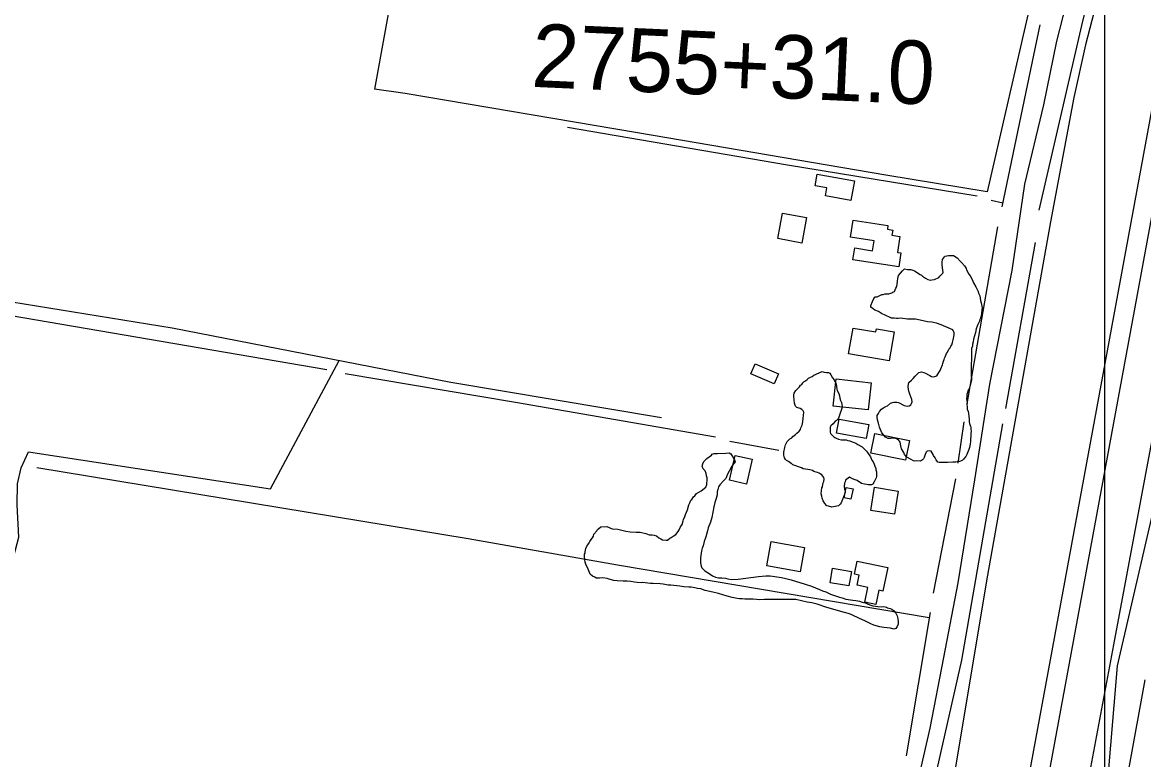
# Model space of a CAD drawing. Extents: x 3271442 to 3309282, y 752266 to 777610.
# Drawn here: x 3284369 to 3286138, y 767928 to 769092 of the extents above; entities that cross this region are included whole.
import ezdxf

# ---------------------------------------------------------------- set-up
doc = ezdxf.new("R2010")
doc.units = 0
for name, color, linetype in [('V-BLDG-OTLN', 7, 'Continuous'), ('V-DTCH-CNTR', 7, 'Continuous'), ('V-GRID-MAJR', 7, 'Continuous'), ('V-LEVE-TOET', 7, 'Continuous'), ('V-ROAD-CNTR', 7, 'Continuous'), ('V-SITE-VEGE', 7, 'Continuous'), ('V-SURV-IDEN', 7, 'Continuous'), ('V-SURV-LINE', 7, 'Continuous'), ('V-TOPO-SHOR', 7, 'Continuous'), ('V-WETL-SWMP', 7, 'Continuous')]:
    doc.layers.add(name, color=color, linetype=linetype)

msp = doc.modelspace()

# ---------------------------------------------------------------- linework, layer by layer
at = {"layer": 'V-BLDG-OTLN'}
for points in [[(3285675.8, 768811.1), (3285635.6, 768818.3), (3285637.8, 768830.8), (3285619.5, 768834.1), (3285622.8, 768852.7), (3285681.4, 768842.2)], [(3285567.8, 768791), (3285605.8, 768784.1), (3285598.4, 768743.8), (3285560.4, 768750.8)], [(3285679.3, 768780.1), (3285734.3, 768771.6), (3285733.4, 768765.7), (3285741.8, 768764.4), (3285740.6, 768756.4), (3285753.3, 768754.4), (3285749.4, 768729.1), (3285754.8, 768728.3), (3285751.3, 768706.1), (3285679.1, 768717.2), (3285682, 768736.1), (3285710.1, 768731.8), (3285712.5, 768747.4), (3285675.1, 768753.2)], [(3285672.3, 768568.7), (3285679.3, 768609.7), (3285715.3, 768603.6), (3285716.2, 768608.3), (3285744.2, 768603.5), (3285736.4, 768557.7)], [(3285517.8, 768537.4), (3285524.6, 768553.3), (3285561.5, 768537.4), (3285554.7, 768521.5)], [(3285652.5, 768529.3), (3285708, 768523.2), (3285703.3, 768480.4), (3285647.8, 768486.5)], [(3285704.1, 768457.4), (3285700.1, 768435.5), (3285653.4, 768443.9), (3285657.3, 768465.7)], [(3285707.5, 768412.2), (3285713.7, 768443.1), (3285768.2, 768432.2), (3285762, 768401.2)], [(3285484.2, 768369.3), (3285493.1, 768408.6), (3285519.9, 768402.6), (3285511, 768363.2)], [(3285665, 768341.8), (3285668.3, 768358), (3285679.4, 768355.7), (3285676, 768339.5)], [(3285707.1, 768321.6), (3285713, 768358.2), (3285750.5, 768352.2), (3285744.6, 768315.6)], [(3285602.5, 768263.1), (3285595.7, 768225), (3285543.2, 768234.4), (3285550, 768272.4)], [(3285685.9, 768241.8), (3285734.1, 768231.8), (3285726.3, 768194.4), (3285719.7, 768195.8), (3285715, 768173.2), (3285697.8, 768176.8), (3285702.6, 768200), (3285685.8, 768203.5), (3285689.1, 768219.5), (3285681.6, 768221)], [(3285646.7, 768230.3), (3285676.6, 768225.3), (3285672.7, 768202.4), (3285642.9, 768207.4)]]:
    msp.add_lwpolyline(points, close=True, dxfattribs=at)
at = {"layer": 'V-DTCH-CNTR'}
msp.add_line((3284979, 769290.6), (3284924.3, 768987), dxfattribs=at)
for points in [[(3285959.8, 769124.8), (3285891, 768824.7), (3285730.8, 768851.1), (3285339.1, 768917.7), (3284972.7, 768979.8), (3284924.3, 768987)], [(3282495.2, 768960.2), (3283349.4, 768812.5), (3283981.6, 768711.1), (3284605, 768610), (3285044.9, 768524.2), (3285377, 768468.3)], [(3284186.3, 767605.5), (3284191.4, 767630.9), (3284211.9, 767707.2), (3284363, 768279.4), (3284360.2, 768330.6), (3284361.1, 768363.7), (3284366.8, 768388.7), (3284378.2, 768414.3), (3284760.1, 768355.6), (3284868.7, 768558.6)]]:
    msp.add_lwpolyline(points, dxfattribs=at)
at = {"layer": 'V-GRID-MAJR'}
msp.add_spline([(3286078, 757644.7), (3286077.1, 763703.6), (3286076.2, 769765.5), (3286075.4, 775827.4), (3286075.4, 775830.5)], degree=3, dxfattribs=at)
at = {"layer": 'V-LEVE-TOET'}
for points in [[(3285399.7, 766055.2), (3285445, 766148.2), (3285660, 766605.4), (3285724.8, 766752.3), (3285842.3, 767003), (3285856.6, 767022.9), (3285867.4, 767025.7), (3285881.1, 767029), (3285885.6, 767038.7), (3285888, 767054), (3285886.9, 767069.9), (3285887, 767094.4), (3285892.2, 767117.6), (3285896.3, 767133.5), (3285919.4, 767226.1), (3286015.1, 767705.3), (3286090.6, 768109.6), (3286175.4, 768562.2), (3286231.2, 768857.5), (3286256.7, 768984.7), (3286280.4, 769073.9), (3286345.1, 769332.2)], [(3286095.8, 769249.6), (3286046.2, 769056.6), (3286027.7, 768973.7), (3285991, 768777.2), (3285891.6, 768219.6), (3285833.3, 767872.6)]]:
    msp.add_lwpolyline(points, dxfattribs=at)
at = {"layer": 'V-ROAD-CNTR'}
msp.add_lwpolyline([(3286411.9, 770675.8), (3286302.1, 770215.7), (3286238.1, 769987.4), (3286186.9, 769788.4), (3286144.3, 769610.6), (3286093.6, 769434.9), (3286039.8, 769216.9), (3286000.4, 769062.4), (3285979.5, 768962.1), (3285949.9, 768837), (3285930, 768700.5), (3285894.6, 768520.8), (3285870.9, 768369.9), (3285844.7, 768207.3), (3285821.9, 768089.5), (3285800.2, 767977.9), (3285780.3, 767890.8), (3285765.5, 767807.2), (3285685.7, 767482.7), (3285669, 767405.8), (3285604.3, 767199.9)], dxfattribs=at)
at = {"layer": 'V-SITE-VEGE'}
for points in [[(3285710.9, 768640), (3285707.5, 768642.5), (3285707.5, 768645.4), (3285710, 768651.7), (3285712, 768656.1), (3285714.4, 768659), (3285717.3, 768659), (3285720.3, 768660.4), (3285724.7, 768662.4), (3285726.6, 768662.8), (3285729.5, 768663.8), (3285735.9, 768663.8), (3285740.3, 768665.2), (3285742.2, 768666.2), (3285744.6, 768667.6), (3285746.6, 768672.5), (3285748.1, 768675.4), (3285748.6, 768678.8), (3285749.6, 768683.7), (3285750.1, 768688.1), (3285751.1, 768692.5), (3285757.4, 768700.2), (3285760.4, 768703.1), (3285765.3, 768702.1), (3285770.6, 768702.1), (3285773.5, 768701.1), (3285776, 768700.1), (3285785.2, 768694.3), (3285787.1, 768693.3), (3285788.6, 768691.8), (3285790.5, 768690.3), (3285793.4, 768688.4), (3285797.3, 768686.4), (3285801.7, 768685.4), (3285803.7, 768685.9), (3285807.6, 768686.4), (3285814.4, 768689.3), (3285816.4, 768691.7), (3285820.8, 768696.1), (3285821.3, 768698), (3285820.8, 768700.5), (3285820.3, 768705.3), (3285819.8, 768708.7), (3285819.9, 768713.6), (3285820.4, 768718), (3285823.3, 768721.9), (3285824.8, 768723.3), (3285829.6, 768724.3), (3285837.9, 768724.3), (3285843.3, 768720.3), (3285848.1, 768715.4), (3285850.1, 768713), (3285854.9, 768708.1), (3285855.9, 768706.2), (3285857.8, 768703.7), (3285858.3, 768701.8), (3285861.7, 768694.9), (3285864.1, 768692), (3285866, 768688.6), (3285868, 768683.7), (3285869.4, 768680.8), (3285872.8, 768674.9), (3285876.7, 768667.6), (3285877.1, 768664.7), (3285879.1, 768660.3), (3285880.5, 768653), (3285881.5, 768649.5), (3285882.9, 768641.3), (3285882.4, 768638.8), (3285881.9, 768632.5), (3285881.4, 768629.1), (3285880.4, 768625.2), (3285879.4, 768623.2), (3285878.9, 768620.3), (3285877.9, 768618.4), (3285876, 768615), (3285875, 768612.5), (3285873.5, 768608.2), (3285872.5, 768602.8), (3285869.1, 768592.1), (3285868.6, 768587.7), (3285867.6, 768584.3), (3285867.6, 768580.9), (3285866.1, 768577.5), (3285866, 768558.5), (3285865.5, 768554.1), (3285865.4, 768542.4), (3285865.4, 768535.6), (3285865.9, 768527.8), (3285862.9, 768514.7), (3285860.4, 768510.3), (3285859.9, 768507.9), (3285859, 768504.9), (3285858.9, 768501.5), (3285858.4, 768498.6), (3285859.4, 768491.8), (3285858.9, 768488.9), (3285859.4, 768484.5), (3285859.4, 768481.6), (3285860.8, 768477.7), (3285861.3, 768474.7)], [(3285770.8, 768402), (3285764, 768405.9), (3285760.6, 768409.9), (3285759.2, 768413.3), (3285755.8, 768419.1), (3285754.4, 768423.5), (3285753.4, 768429.4), (3285752.5, 768431.3), (3285751, 768432.8), (3285749.1, 768434.3), (3285746.6, 768435.2), (3285742.7, 768435.8), (3285738.3, 768435.3), (3285734.9, 768435.3), (3285730.6, 768437.3), (3285724.7, 768444.1), (3285720.9, 768453.4), (3285719.4, 768459.7), (3285718, 768464.6), (3285717.5, 768468.5), (3285717.5, 768471.4), (3285719.5, 768474.8), (3285721, 768477.7), (3285724.4, 768481.6), (3285727.8, 768484), (3285731.2, 768486), (3285733.7, 768486.9), (3285738.6, 768490.8), (3285741.5, 768492.3), (3285743.4, 768492.7), (3285748.3, 768492.7), (3285751.2, 768492.2), (3285760, 768487.3), (3285765.3, 768486.3), (3285767.8, 768486.8), (3285770.2, 768488.3), (3285771.7, 768490.7), (3285772.7, 768493.1), (3285772.2, 768497), (3285768.8, 768505.3), (3285767.4, 768510.2), (3285766.9, 768512.6), (3285766.4, 768517.5), (3285766.5, 768520.9), (3285767.4, 768523.8), (3285771.4, 768527.2), (3285774.3, 768530.1), (3285777.2, 768533.5), (3285779.2, 768536), (3285781.1, 768537.4), (3285783.1, 768539.4), (3285787.5, 768540.3), (3285790.9, 768539.3), (3285793.3, 768538.3), (3285798.2, 768535.9), (3285800.6, 768534.9), (3285803.1, 768533.4), (3285805.5, 768532.4), (3285808.4, 768532.9), (3285811.3, 768534.4), (3285814.8, 768539.2), (3285816.7, 768542.6), (3285817.7, 768545.5), (3285820.2, 768551.4), (3285820.7, 768553.8), (3285821.7, 768557.2), (3285823.1, 768560.1), (3285823.6, 768562.1), (3285824.6, 768564), (3285825.6, 768566.9), (3285826.6, 768569.4), (3285828.5, 768571.8), (3285830.5, 768576.2), (3285832.5, 768578.6), (3285833.4, 768581), (3285834.9, 768583), (3285835.9, 768586.9), (3285837.4, 768590.8), (3285837.9, 768593.7), (3285838.4, 768595.6), (3285838.9, 768599.5), (3285838.9, 768602), (3285836.5, 768606.8), (3285818.5, 768614.7), (3285810.7, 768617.2), (3285803.4, 768618.7), (3285796.6, 768619.2), (3285780.5, 768623.2), (3285777.6, 768623.7), (3285764.9, 768623.7), (3285754.2, 768625.2), (3285750.3, 768624.7), (3285747.9, 768624.8), (3285744, 768625.3), (3285740.1, 768625.3), (3285737.7, 768626.3), (3285730.9, 768629.7), (3285724, 768632.6), (3285719.2, 768635.6), (3285713.4, 768638), (3285710.9, 768640)], [(3285599.9, 768523), (3285602.3, 768525.5), (3285604.3, 768526.4), (3285606.7, 768528.4), (3285608.7, 768530.3), (3285612.1, 768532.3), (3285614.5, 768533.2), (3285617.4, 768535.2), (3285630.6, 768541), (3285633.5, 768540), (3285637.4, 768539.5), (3285640.4, 768539.4), (3285642.8, 768538.5), (3285644.2, 768536), (3285646.7, 768531.1), (3285649.6, 768527.7), (3285652.5, 768520.9), (3285653.4, 768518), (3285653.9, 768513.1), (3285654.4, 768511.1), (3285656.8, 768506.3), (3285657.8, 768502.8), (3285658.2, 768498.9), (3285659.2, 768495), (3285661.1, 768492.1), (3285661.6, 768489.7), (3285662.1, 768485.3), (3285660.6, 768479.4), (3285659.6, 768477), (3285658.6, 768473.6), (3285657.6, 768470.7), (3285656.1, 768467.3), (3285654.7, 768465.3), (3285653.2, 768463.9), (3285650.8, 768462.4), (3285647.8, 768458.5), (3285644.4, 768455.2), (3285643.4, 768453.2), (3285642.9, 768450.8), (3285642.9, 768445.4), (3285643.9, 768443), (3285648.7, 768438.1), (3285650.7, 768437.1), (3285652.6, 768435.6), (3285656.5, 768434.2), (3285660.9, 768433.2), (3285668.2, 768433.1), (3285671.1, 768432.1), (3285674, 768431.6), (3285677.9, 768430.2), (3285680.8, 768429.2), (3285683.8, 768427.7), (3285686.7, 768425.8), (3285693.5, 768422.3), (3285698.8, 768416.9), (3285700.3, 768415), (3285702.2, 768413), (3285706.6, 768406.2), (3285709, 768401.3), (3285710.9, 768398.4), (3285712.8, 768394.5), (3285713.8, 768391.5), (3285715.3, 768388.1), (3285715.2, 768385.7)], [(3285715.2, 768385.7), (3285716.2, 768382.8), (3285716.2, 768375.5), (3285715.7, 768373), (3285713.7, 768369.1), (3285712.7, 768366.7), (3285710.3, 768363.3), (3285708.3, 768362.3), (3285705.4, 768361.9), (3285703, 768361.9), (3285701, 768362.4), (3285697.1, 768362.9), (3285692.7, 768364.3), (3285685.5, 768369.2), (3285682.5, 768370.2), (3285678.6, 768371.7), (3285673.8, 768374.2), (3285667.4, 768369.3), (3285666.9, 768366.9), (3285666, 768364.5), (3285665.4, 768360.1), (3285665.9, 768355.2), (3285666.9, 768352.8), (3285666.9, 768349.8), (3285665.9, 768347.9), (3285665.4, 768345.9), (3285664.4, 768343), (3285662.4, 768339.1), (3285660.5, 768333.8), (3285659, 768331.4), (3285656.1, 768328.9), (3285651.2, 768328), (3285645.8, 768327), (3285640.5, 768328.5), (3285638, 768329), (3285634.6, 768332.4), (3285632.2, 768336.8), (3285630.3, 768341.2), (3285629.8, 768344.1), (3285628.9, 768348), (3285629.4, 768353.4), (3285629.9, 768357.3), (3285630.9, 768359.2), (3285631.4, 768362.6), (3285631.9, 768365.1), (3285633.3, 768367.5), (3285633.8, 768370.9), (3285632.9, 768373.8), (3285631.4, 768375.8), (3285630, 768377.8), (3285627.5, 768379.7), (3285625.6, 768380.7), (3285623.2, 768381.7), (3285621.2, 768382.2), (3285617.3, 768383.2), (3285615.4, 768384.6), (3285611, 768385.6), (3285608.1, 768386.1), (3285604.2, 768386.6), (3285600.8, 768387.6), (3285598.1, 768388.7), (3285584, 768393.6), (3285582.5, 768395.1), (3285581.8, 768396), (3285577.4, 768398.9), (3285574.5, 768400.4), (3285572.6, 768401.9), (3285571.1, 768404.8), (3285570.2, 768408.7), (3285570.2, 768413.6), (3285571.7, 768421.3), (3285572.7, 768425.2), (3285575.1, 768430.6), (3285577.1, 768432), (3285579.5, 768434.5), (3285582.5, 768436.4), (3285584.4, 768438.3), (3285588.3, 768441.7), (3285590.3, 768443.7), (3285594.2, 768446.6), (3285596.2, 768449.5), (3285597.1, 768451.9), (3285599.1, 768456.3), (3285600.1, 768461.7), (3285600.6, 768467.5), (3285601.1, 768471.4), (3285601.6, 768476.8), (3285600.7, 768478.7), (3285598.2, 768481.2), (3285595.8, 768482.6), (3285590.4, 768484.1), (3285588.5, 768486.1), (3285587.1, 768491), (3285585.6, 768501.7), (3285585.7, 768505.1), (3285586.6, 768507), (3285589.1, 768510.9), (3285595, 768516.7), (3285596.4, 768519.2), (3285598.4, 768520.6), (3285599.9, 768523)], [(3285861.3, 768474.7), (3285861.7, 768470.3), (3285862.2, 768466), (3285862.7, 768461.6), (3285863.2, 768459.1), (3285863.6, 768457.2), (3285864.6, 768454.7), (3285865.1, 768452.8), (3285865.1, 768450.4), (3285865.5, 768446.5), (3285865, 768443.5), (3285865, 768439.2), (3285864.5, 768434.3), (3285864.5, 768430.4), (3285864, 768426.5), (3285863, 768421.1), (3285862, 768417.7), (3285861, 768415.3), (3285858.6, 768409.9), (3285857.1, 768407), (3285853.7, 768402.7), (3285851.2, 768400.7), (3285847.3, 768398.8), (3285843.4, 768398.3), (3285841.5, 768397.8), (3285836.6, 768397.9), (3285828.3, 768397.4), (3285815.2, 768397.5), (3285813.2, 768398), (3285810.3, 768401.4), (3285808.9, 768404.8), (3285806.4, 768408.2), (3285805.5, 768410.2), (3285804, 768412.6), (3285802.6, 768415.5), (3285800.6, 768416), (3285796.2, 768415.1), (3285794.8, 768413.6), (3285792.8, 768410.2), (3285792.3, 768408.3), (3285791.3, 768405.3), (3285790.3, 768402.9), (3285788.9, 768401.5), (3285785.5, 768399.5), (3285779.6, 768400), (3285776.7, 768399.6), (3285774.7, 768400.1), (3285770.8, 768402)], [(3285256.7, 768239.9), (3285255.3, 768248.2), (3285255.3, 768252.6), (3285256.8, 768254.1), (3285256.8, 768256.5), (3285257.8, 768261.4), (3285259.3, 768265.3), (3285260.7, 768267.2), (3285262.7, 768270.6), (3285264.2, 768272.6), (3285266.1, 768276), (3285268.1, 768278.4), (3285269.5, 768281.3), (3285270.5, 768284.2), (3285274.9, 768289.6), (3285275.9, 768291.5), (3285277.9, 768293.4), (3285281.3, 768295.9), (3285290.6, 768296.3), (3285299.3, 768292.9), (3285308.1, 768292.3), (3285312.5, 768290.9), (3285320.7, 768288.9), (3285327.5, 768287.9), (3285337.3, 768287.4), (3285343.6, 768287.3), (3285352.4, 768285.3), (3285357.7, 768283.4), (3285362.1, 768283.4), (3285365.5, 768282.9), (3285368.9, 768281.4), (3285372.8, 768278.4), (3285376.2, 768277), (3285378.6, 768275.5), (3285384.5, 768274.5), (3285386.4, 768275), (3285390.4, 768277.9), (3285392.3, 768278.9), (3285395.2, 768281.3), (3285399.6, 768283.7), (3285403.5, 768288.5), (3285405, 768291), (3285407, 768295.8), (3285409.4, 768299.7), (3285411.4, 768305.1), (3285411.9, 768307.5), (3285413.9, 768311.9), (3285414.9, 768315.3), (3285417.8, 768322.6), (3285420.3, 768330.4), (3285421.8, 768333.8), (3285423.2, 768337.7), (3285424.7, 768339.1), (3285427.6, 768343), (3285429.6, 768345), (3285432.5, 768348.4), (3285439.4, 768352.7), (3285447.2, 768358.5), (3285448.7, 768362.4), (3285448.7, 768364.8), (3285449.2, 768368.7), (3285449.2, 768373.1), (3285448.2, 768376.1), (3285447.3, 768380), (3285445.8, 768384.3), (3285442.9, 768387.3), (3285441, 768391.7), (3285442, 768395.1), (3285443.9, 768399), (3285448.8, 768403.8), (3285455.7, 768409.2), (3285457.1, 768410.6), (3285460.1, 768411.6), (3285465.4, 768411.5), (3285478.6, 768412), (3285483.9, 768412.4), (3285486.4, 768411), (3285492.2, 768401.7), (3285493.1, 768398.3), (3285491.2, 768395.9), (3285488.2, 768391.5), (3285483.8, 768383.7), (3285481.4, 768378.8), (3285478.4, 768372), (3285475, 768368.2), (3285469.1, 768362.3), (3285467.2, 768358.9), (3285465.7, 768355), (3285464.7, 768351.1), (3285464.7, 768346.3), (3285463.2, 768340.4), (3285462.2, 768337.5), (3285461.2, 768334.1), (3285459.7, 768327.3), (3285456.3, 768310.3), (3285454.3, 768303), (3285450.8, 768294.2), (3285449.8, 768289.3), (3285447.9, 768283.5), (3285446.9, 768280.1), (3285444.4, 768272.8)], [(3285444.4, 768272.8), (3285442.9, 768266), (3285441.4, 768262.1), (3285440, 768257.7), (3285438.5, 768247), (3285438.4, 768238.7), (3285439.4, 768233.8), (3285440.8, 768230.9), (3285445.2, 768226.5), (3285450.5, 768223.1), (3285457.3, 768218.2), (3285462.2, 768216.2), (3285467.1, 768215.2), (3285472.4, 768215.2), (3285477.8, 768214.7), (3285481.7, 768213.7), (3285487.5, 768212.7), (3285498.2, 768213.1), (3285518.2, 768216), (3285529.9, 768217.4), (3285541.6, 768218.3), (3285548.4, 768218.3)], [(3285548.4, 768218.3), (3285566.5, 768215.8), (3285573.3, 768214.3), (3285581.5, 768212.3), (3285603.9, 768205.4), (3285613.7, 768201.9), (3285626.3, 768197), (3285631.2, 768194.6), (3285636.5, 768193.1), (3285640.4, 768191.1), (3285643.8, 768189.6), (3285657.9, 768184.7), (3285662.3, 768183.7), (3285668.1, 768181.8), (3285678.8, 768180.2), (3285683.7, 768179.3), (3285686.6, 768179.2), (3285689.6, 768178.3), (3285693.4, 768176.8), (3285700.3, 768175.3), (3285702.2, 768174.3), (3285705.6, 768172.8), (3285710.5, 768171.3), (3285714.9, 768170.4), (3285718.3, 768169.9), (3285723.6, 768169.3), (3285728, 768169.8), (3285731.9, 768168.8), (3285733.8, 768167.8), (3285737.7, 768166.9), (3285740.2, 768165.9), (3285743.1, 768163.9), (3285746.5, 768159.5), (3285748.9, 768155.1), (3285749.4, 768153.2), (3285749.8, 768149.8), (3285750.3, 768146.3), (3285750.3, 768142), (3285748.8, 768138.6), (3285746.9, 768135.2), (3285743.4, 768134.2), (3285738.1, 768135.7), (3285727.9, 768136.7), (3285721.5, 768137.7), (3285712.3, 768140.7), (3285707.4, 768142.6), (3285697.7, 768147.5), (3285689.4, 768151), (3285677.3, 768156.9), (3285673.9, 768158.3), (3285665.6, 768160.3), (3285637.9, 768168.7), (3285622.8, 768173.7), (3285614, 768175.6), (3285606.7, 768176.6), (3285589.2, 768181.1), (3285539.5, 768181.3), (3285532.2, 768180.8), (3285521.5, 768181.4), (3285508.3, 768181.4), (3285504.4, 768181.9), (3285500.1, 768182), (3285496.2, 768182.9), (3285488.4, 768184.4), (3285480.6, 768186.4), (3285467, 768190.4), (3285458.2, 768192.4), (3285446, 768195.3), (3285439.2, 768197.8), (3285433.9, 768198.3), (3285429.5, 768199.3), (3285423.6, 768200.3), (3285420.2, 768200.3), (3285412.4, 768201.3), (3285406.1, 768202.3), (3285392, 768203.8), (3285387.6, 768203.8), (3285379.8, 768205.3), (3285375, 768205.8), (3285363.8, 768206.4), (3285359.9, 768206.4), (3285347.2, 768207.9), (3285344.8, 768207.4), (3285338.9, 768207.9), (3285334.5, 768208.4), (3285328.7, 768209.4), (3285322.8, 768210), (3285316.5, 768210), (3285307.3, 768210.5), (3285301.9, 768211), (3285296.1, 768212.5), (3285291.2, 768214), (3285284.4, 768215.5), (3285279, 768215), (3285273.7, 768215), (3285271.7, 768216.5), (3285268.3, 768218), (3285264.4, 768220.9), (3285261.1, 768229.2), (3285257.7, 768237), (3285256.7, 768239.9)], [(3285947.4, 767149.9), (3285951.8, 767161.1), (3285960.1, 767177.6), (3285965.1, 767187.9), (3285971.5, 767202.4), (3285974.4, 767212.2), (3285977.9, 767222.4), (3286003.1, 767285.8), (3286025.9, 767399.8), (3286045.8, 767499.5), (3286099.9, 767747.4), (3286114.2, 767912.6), (3286140.1, 768054.3)]]:
    msp.add_lwpolyline(points, dxfattribs=at)
at = {"layer": 'V-SURV-LINE'}
for points in [[(3285821, 767164.3), (3286160.4, 769007.4)], [(3286189.9, 769002), (3285850.5, 767158.9)]]:
    msp.add_lwpolyline(points, dxfattribs=at)
at = {"layer": 'V-TOPO-SHOR'}
for p, q in [((3285974.2, 769088.4), (3285914.2, 768801)), ((3285897.1, 768811.8), (3285915.5, 768807.5)), ((3285906.9, 768769.3), (3285859, 768490.2)), ((3285920.3, 768482.6), (3285967.1, 768744.5)), ((3284848.9, 768543.7), (3284224.6, 768650.2)), ((3285854, 768461.7), (3285844.5, 768396.4)), ((3285484.8, 768431.3), (3285562.4, 768416.7)), ((3285840.7, 768371.6), (3285805.5, 768191)), ((3285801, 768160.7), (3285762.8, 767934.4))]:
    msp.add_line(p, q, dxfattribs=at)
for points in [[(3285973, 768795.5), (3286041.7, 769094.2), (3286063.5, 769179.9), (3286135.1, 769456.9)], [(3285875.3, 768817.6), (3285575.6, 768867), (3285228.7, 768926.2)], [(3284877.8, 768537.9), (3285146.8, 768492.6), (3285462.4, 768437.9)], [(3285759.4, 767680.6), (3285851.1, 768085.3), (3285915.4, 768458.5)], [(3284391.3, 768389.4), (3285071.9, 768277.6), (3285307.8, 768235.6), (3285799.6, 768152.7)]]:
    msp.add_lwpolyline(points, dxfattribs=at)
at = {"layer": 'V-WETL-SWMP'}
for p, q in [((3286096.6, 768076.4), (3286586.9, 770206.2)), ((3286058.8, 767631.1), (3286096.6, 768076.4))]:
    msp.add_line(p, q, dxfattribs=at)

# ---------------------------------------------------------------- texts
at = {"layer": 'V-SURV-IDEN'}
msp.add_text('2755+31.0', height=100, rotation=357.4282, dxfattribs=at).set_placement((3285170.7, 768990.6))

doc.saveas('drawing.dxf')
